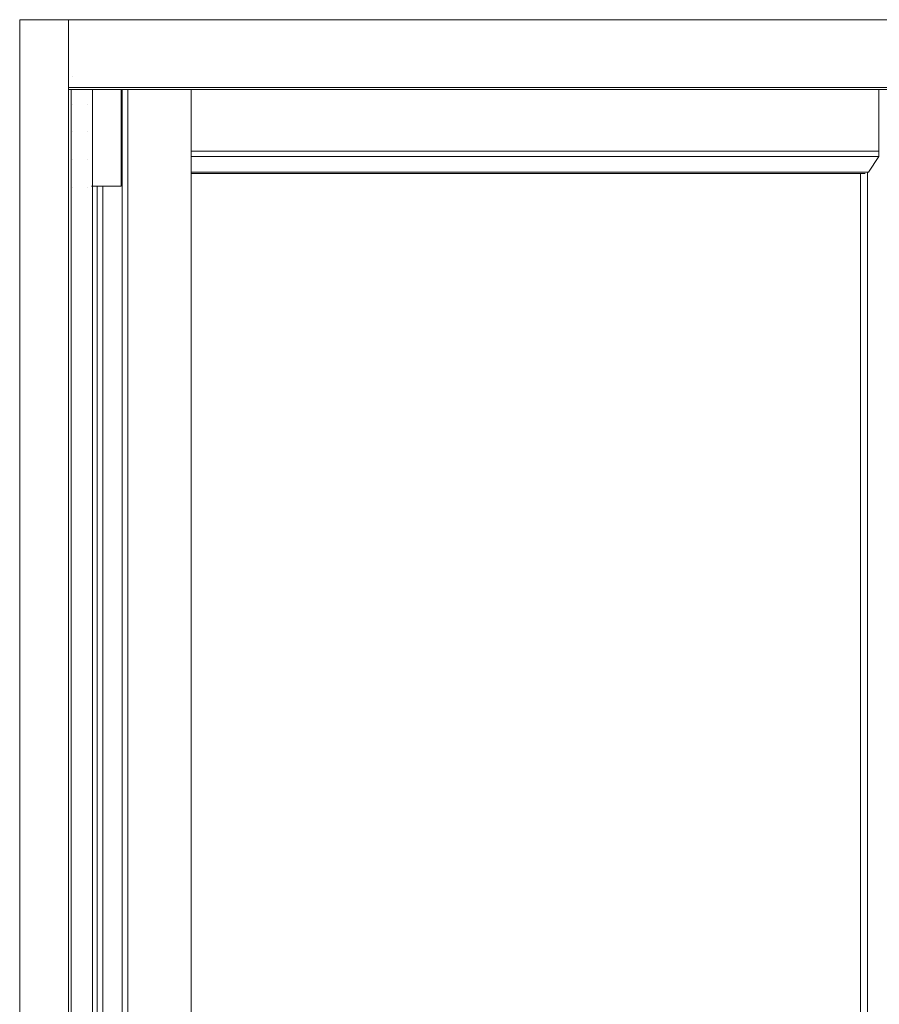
# Model space of a CAD drawing. Header units: inches. Extents: x 424 to 2043, y -237 to 445.
# Tile 794 of 965: x 867.566 to 868.341, y 218.61 to 219.497. Entities that reach past the tile are written whole.
import ezdxf

# ---------------------------------------------------------------- set-up
doc = ezdxf.new("R2010")
doc.units = ezdxf.units.IN
doc.header["$MEASUREMENT"] = 0
doc.layers.add('A-DOOR', color=31, linetype='Continuous', lineweight=9)
doc.layers.add('A-WALL', color=113, linetype='Continuous', lineweight=9)

# ---------------------------------------------------------------- blocks, each defined once
blk = doc.blocks.new('5-panel_Bi-fold_external_door_10806 - Type 1-V59-Section 1')
at = {"layer": 'A-DOOR'}
for p, q in [((-109.32024, 4.4), (-109.27631, 4.4)), ((-109.32024, 4.4), (-109.32024, 1.6)), ((-109.27631, 4.33902), (-109.27631, 4.4)), ((-109.27631, 4.4), (-104.37305, 4.4)), ((-109.27631, 4.4), (-109.27631, 1.6)), ((-109.27291, 4.349), (-109.27293, 4.349)), ((-109.27631, 4.33902), (-104.37305, 4.33902)), ((-109.2762, 4.337), (-104.37293, 4.337)), ((-109.27394, 4.3372), (-109.27394, 1.6)), ((-109.25478, 1.6), (-109.25478, 4.3372)), ((-109.22896, 4.25), (-109.22896, 4.3372)), ((-109.228, 1.6), (-109.228, 4.3372)), ((-109.22269, 1.6), (-109.22269, 4.3372)), ((-109.16584, 1.6), (-109.16584, 4.3372)), ((-108.54627, 4.33744), (-108.54627, 4.28156)), ((-109.27298, 4.324), (-109.27294, 4.324)), ((-109.27293, 4.324), (-109.27291, 4.324)), ((-109.27293, 4.324), (-109.27291, 4.324)), ((-109.25894, 4.324), (-109.25895, 4.324)), ((-109.25894, 4.324), (-109.25895, 4.324)), ((-109.25888, 4.324), (-109.25892, 4.324)), ((-109.27298, 4.299), (-109.27294, 4.299)), ((-109.27293, 4.299), (-109.27291, 4.299)), ((-109.27293, 4.299), (-109.27291, 4.299)), ((-109.25894, 4.299), (-109.25895, 4.299)), ((-109.25894, 4.299), (-109.25895, 4.299)), ((-109.25888, 4.299), (-109.25892, 4.299)), ((-108.54627, 4.28156), (-109.16584, 4.28156)), ((-108.54627, 4.28156), (-108.54632, 4.27659)), ((-109.27298, 4.274), (-109.27294, 4.274)), ((-109.27293, 4.274), (-109.27291, 4.274)), ((-109.27293, 4.274), (-109.27291, 4.274)), ((-109.25894, 4.274), (-109.25895, 4.274)), ((-109.25894, 4.274), (-109.25895, 4.274)), ((-109.25888, 4.274), (-109.25892, 4.274)), ((-108.54632, 4.27659), (-109.16584, 4.27659)), ((-108.54632, 4.27659), (-108.55554, 4.26271)), ((-108.55554, 4.26271), (-109.16584, 4.26271)), ((-108.55871, 4.26143), (-109.16584, 4.26143)), ((-108.56274, 4.26143), (-108.56274, 1.70307)), ((-108.55645, 4.26271), (-108.55645, 1.70179)), ((-109.27293, 4.249), (-109.27291, 4.249)), ((-109.25894, 4.249), (-109.25895, 4.249)), ((-109.25888, 4.249), (-109.25892, 4.249)), ((-109.25056, 4.25), (-109.25548, 4.25)), ((-109.24757, 4.25), (-109.25056, 4.25)), ((-109.25056, 4.25), (-109.25056, 1.685)), ((-109.23187, 4.25), (-109.24757, 4.25)), ((-109.24532, 1.685), (-109.24532, 4.25)), ((-109.23046, 4.25), (-109.23187, 4.25)), ((-109.22896, 4.25), (-109.23046, 4.25))]:
    blk.add_line(p, q, dxfattribs=at)
at = {"layer": 'A-DOOR', "flags": 128}
for points in [[(-109.27291, 4.324), (-109.27293, 4.324), (-109.27293, 4.324)], [(-109.27291, 4.324), (-109.27293, 4.324), (-109.27293, 4.324)], [(-109.25895, 4.324), (-109.25893, 4.324), (-109.25893, 4.324)], [(-109.25895, 4.324), (-109.25893, 4.324), (-109.25893, 4.324)], [(-109.27291, 4.299), (-109.27293, 4.299), (-109.27293, 4.299)], [(-109.27291, 4.299), (-109.27293, 4.299), (-109.27293, 4.299)], [(-109.25895, 4.299), (-109.25893, 4.299), (-109.25893, 4.299)], [(-109.25895, 4.299), (-109.25893, 4.299), (-109.25893, 4.299)], [(-109.27291, 4.274), (-109.27293, 4.274), (-109.27293, 4.274)], [(-109.27291, 4.274), (-109.27293, 4.274), (-109.27293, 4.274)], [(-109.25895, 4.274), (-109.25893, 4.274), (-109.25893, 4.274)], [(-109.25895, 4.274), (-109.25893, 4.274), (-109.25893, 4.274)], [(-109.27291, 4.249), (-109.27293, 4.249), (-109.27293, 4.249)], [(-109.25895, 4.249), (-109.25893, 4.249), (-109.25893, 4.249)]]:
    blk.add_lwpolyline(points, dxfattribs=at)
at = {"layer": 'A-DOOR'}
blk.add_ellipse((-109.2762, 4.339), major_axis=(0, 0.002), ratio=0.059601, start_param=1.560717, end_param=3.141593, dxfattribs=at)

msp = doc.modelspace()

# ---------------------------------------------------------------- linework, layer by layer
at = {"layer": 'A-WALL'}
for p, q in [((867.56631, 216.69721), (867.56631, 219.49721)), ((867.56631, 219.49721), (872.55742, 219.49721))]:
    msp.add_line(p, q, dxfattribs=at)

# ---------------------------------------------------------------- block references
at = {"layer": 'A-DOOR'}
msp.add_blockref('5-panel_Bi-fold_external_door_10806 - Type 1-V59-Section 1', (976.88654, 215.09721), dxfattribs=at)

doc.saveas('drawing.dxf')
